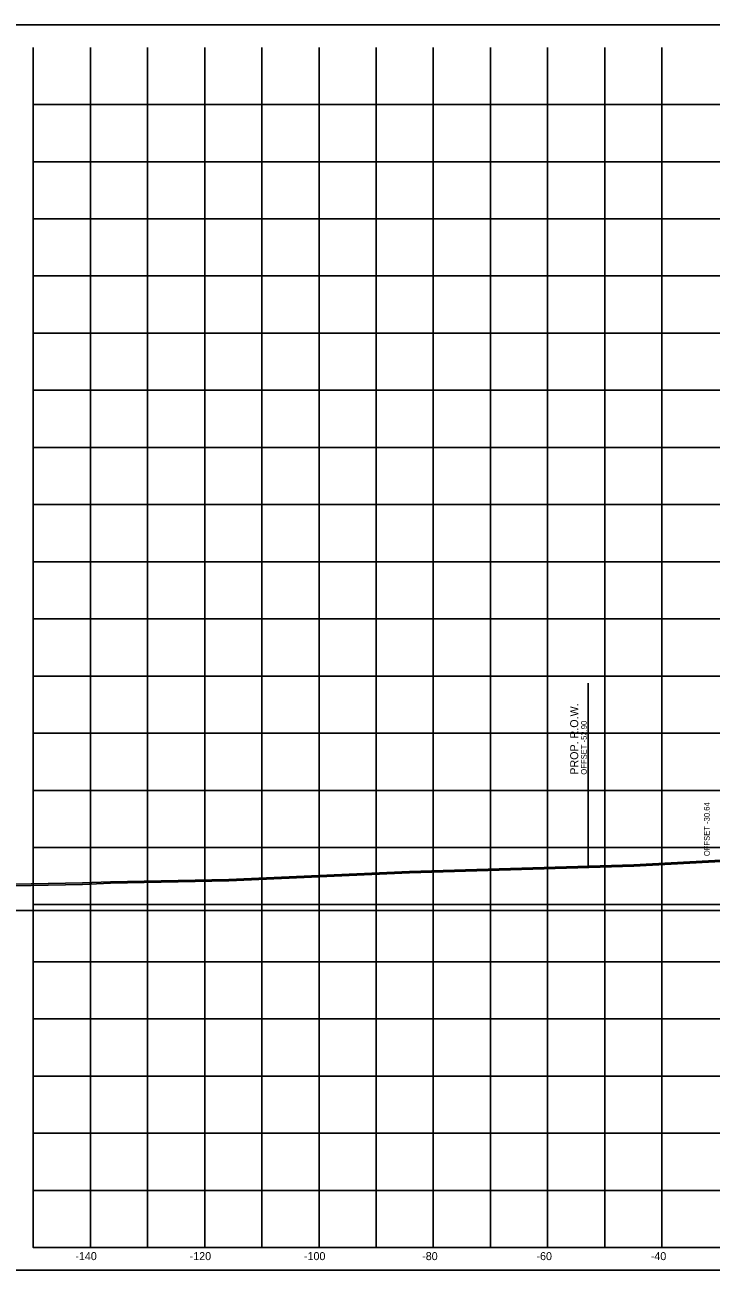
# Model space of a CAD drawing. Extents: x 1131015 to 1136271, y 133453 to 174329.
# Drawn here: x 1131189 to 1131309.1, y 164104.7 to 164322.6 of the extents above; entities that cross this region are included whole.
import ezdxf

# ---------------------------------------------------------------- set-up
doc = ezdxf.new("R2010")
doc.units = 0
for name, color, linetype in [('DESIGN - ROW - Right-of-Way and Easement Labels', 7, 'Continuous'), ('DESIGN - ROW - Right-of-Way Linework', 7, 'Continuous'), ('DESIGN - SHEET - Corner Text', 7, 'Continuous'), ('DESIGN - SHEET - Light Grid', 7, 'Continuous'), ('DESIGN - SHEET - Linework', 7, 'Continuous'), ('DESIGN - SHEET - Plot Shape', 7, 'Continuous'), ('DESIGN - TYPICAL - Slope Tie Text', 7, 'Continuous'), ('SURVEY - GROUND - Bottom of Topsoil Layer', 7, 'Continuous'), ('SURVEY - GROUND - Top of Ground', 7, 'Continuous')]:
    doc.layers.add(name, color=color, linetype=linetype)

msp = doc.modelspace()

# ---------------------------------------------------------------- linework, layer by layer
at = {"layer": 'DESIGN - ROW - Right-of-Way Linework'}
msp.add_line((1131287.56, 164175.4), (1131287.56, 164207.4), dxfattribs=at)
at = {"layer": 'DESIGN - SHEET - Light Grid'}
msp.add_line((1131040.46, 164167.66), (1131340.46, 164167.66), dxfattribs=at)
at = {"layer": 'DESIGN - SHEET - Linework'}
for p, q in [((1131200.46, 164108.66), (1131200.46, 164318.66)), ((1131210.46, 164108.66), (1131210.46, 164318.66)), ((1131220.46, 164108.66), (1131220.46, 164318.66)), ((1131230.46, 164108.66), (1131230.46, 164318.66)), ((1131240.46, 164108.66), (1131240.46, 164318.66)), ((1131250.46, 164108.66), (1131250.46, 164318.66)), ((1131260.46, 164108.66), (1131260.46, 164318.66)), ((1131270.46, 164108.66), (1131270.46, 164318.66)), ((1131280.46, 164108.66), (1131280.46, 164318.66)), ((1131290.46, 164108.66), (1131290.46, 164318.66)), ((1131300.46, 164108.66), (1131300.46, 164318.66)), ((1131190.46, 164308.66), (1131490.46, 164308.66)), ((1131190.46, 164298.66), (1131490.46, 164298.66)), ((1131190.46, 164288.66), (1131490.46, 164288.66)), ((1131190.46, 164278.66), (1131490.46, 164278.66)), ((1131190.46, 164268.66), (1131490.46, 164268.66)), ((1131190.46, 164258.66), (1131490.46, 164258.66)), ((1131190.46, 164248.66), (1131490.46, 164248.66)), ((1131190.46, 164238.66), (1131490.46, 164238.66)), ((1131190.46, 164228.66), (1131490.46, 164228.66)), ((1131190.46, 164218.66), (1131490.46, 164218.66)), ((1131190.46, 164208.66), (1131490.46, 164208.66)), ((1131190.46, 164198.66), (1131490.46, 164198.66)), ((1131190.46, 164188.66), (1131490.46, 164188.66)), ((1131190.46, 164178.66), (1131490.46, 164178.66)), ((1131190.46, 164168.66), (1131490.46, 164168.66)), ((1131190.46, 164158.66), (1131490.46, 164158.66)), ((1131190.46, 164148.66), (1131490.46, 164148.66)), ((1131190.46, 164138.66), (1131490.46, 164138.66)), ((1131190.46, 164128.66), (1131490.46, 164128.66)), ((1131190.46, 164118.66), (1131490.46, 164118.66))]:
    msp.add_line(p, q, dxfattribs=at)
msp.add_lwpolyline([(1131190.46, 164318.66), (1131190.46, 164108.66), (1131490.46, 164108.66), (1131490.46, 164318.66)], dxfattribs=at)
at = {"layer": 'DESIGN - SHEET - Plot Shape'}
msp.add_lwpolyline([(1131170.46, 164322.6), (1131510.46, 164322.6), (1131510.46, 164104.72), (1131170.46, 164104.72)], close=True, dxfattribs=at)
at = {"layer": 'SURVEY - GROUND - Bottom of Topsoil Layer'}
for p, q in [((1131256.32, 164174.22), (1131295.54, 164175.38)), ((1131295.54, 164175.38), (1131311.86, 164176.25)), ((1131203.95, 164172.43), (1131224.67, 164172.83)), ((1131224.67, 164172.83), (1131256.32, 164174.22)), ((1131171.46, 164171.69), (1131199.05, 164172.2)), ((1131199.05, 164172.2), (1131203.95, 164172.43))]:
    msp.add_line(p, q, dxfattribs=at)
at = {"layer": 'SURVEY - GROUND - Top of Ground'}
for p, q in [((1131256.32, 164174.47), (1131295.54, 164175.63)), ((1131295.54, 164175.63), (1131311.86, 164176.5)), ((1131199.05, 164172.45), (1131203.95, 164172.68)), ((1131203.95, 164172.68), (1131224.67, 164173.08)), ((1131224.67, 164173.08), (1131256.32, 164174.47)), ((1131171.46, 164171.94), (1131199.05, 164172.45))]:
    msp.add_line(p, q, dxfattribs=at)

# ---------------------------------------------------------------- texts
at = {"layer": 'DESIGN - ROW - Right-of-Way and Easement Labels'}
for s, height, p in [('PROP. R.O.W.', 1.4, (1131285.81, 164191.4)), ('OFFSET -52.90', 1, (1131287.31, 164191.4))]:
    msp.add_text(s, height=height, rotation=90, dxfattribs=at).set_placement(p)
at = {"layer": 'DESIGN - SHEET - Corner Text'}
for s, p in [('-140', (1131197.83, 164106.46)), ('-120', (1131217.83, 164106.46)), ('-100', (1131237.83, 164106.46)), ('-80', (1131258.51, 164106.46)), ('-60', (1131278.51, 164106.46)), ('-40', (1131298.51, 164106.46))]:
    msp.add_text(s, height=1.4, dxfattribs=at).set_placement(p)
at = {"layer": 'DESIGN - TYPICAL - Slope Tie Text'}
msp.add_text('OFFSET -30.64', height=1, rotation=90, dxfattribs=at).set_placement((1131308.82, 164177.14))

doc.saveas('drawing.dxf')
